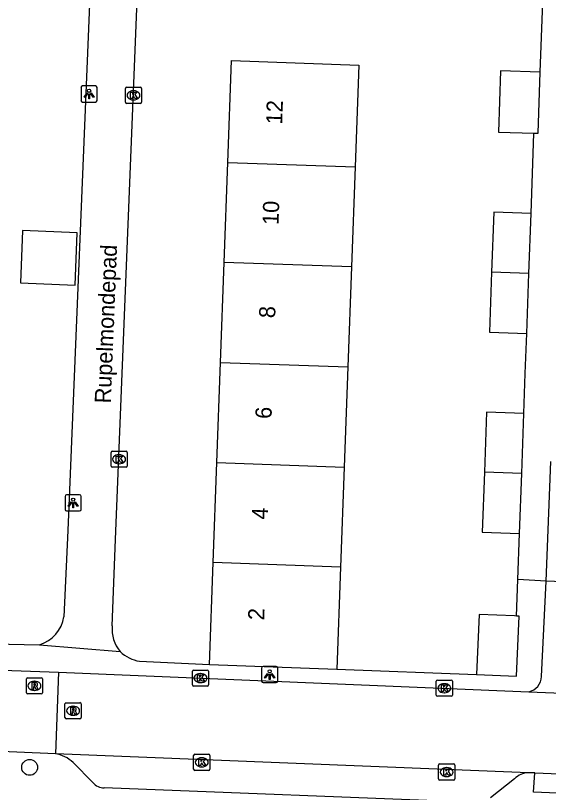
# Model space of a CAD drawing. Extents: x 160732 to 162105, y 387428 to 388479.
# Drawn here: x 161157.41 to 161190.39, y 387617.29 to 387665.32 of the extents above; entities that cross this region are included whole.
import ezdxf

# ---------------------------------------------------------------- set-up
doc = ezdxf.new("R2010")
doc.units = 0
for name, color, linetype in [('IMGEO_Boom', 7, 'Continuous'), ('IMGEO_Kolk', 7, 'Continuous'), ('IMGEO_Lichtpunt', 7, 'Continuous'), ('IMGEO_Muur', 7, 'Continuous'), ('IMGEO_Openbare_ruimte_label', 7, 'Continuous'), ('IMGEO_Pand', 7, 'Continuous'), ('IMGEO_Pand_nummerreeks', 7, 'Continuous'), ('IMGEO_Rijbaan_lokaal_open', 7, 'Continuous'), ('IMGEO_Rioolput', 7, 'Continuous'), ('IMGEO_Voetpad_open', 7, 'Continuous')]:
    doc.layers.add(name, color=color, linetype=linetype)

msp = doc.modelspace()

# ---------------------------------------------------------------- linework, layer by layer
at = {"layer": 'IMGEO_Boom'}
msp.add_circle((161158.278, 387618.84), 0.489, dxfattribs=at)
at = {"layer": 'IMGEO_Kolk'}
for p, q in [((161164.206, 387659.96), (161164.206, 387660.812)), ((161164.281, 387660.886), (161165.133, 387660.886)), ((161165.207, 387660.812), (161165.207, 387659.96)), ((161164.694, 387660.666), (161164.719, 387660.666)), ((161165.133, 387659.886), (161164.281, 387659.886)), ((161164.717, 387660.106), (161164.692, 387660.106)), ((161163.317, 387637.465), (161163.317, 387638.317)), ((161163.392, 387638.391), (161164.244, 387638.391)), ((161163.805, 387638.171), (161163.83, 387638.171)), ((161164.318, 387638.317), (161164.318, 387637.465)), ((161164.244, 387637.391), (161163.392, 387637.391)), ((161163.828, 387637.611), (161163.803, 387637.611)), ((161168.348, 387623.935), (161168.348, 387624.787)), ((161168.423, 387624.861), (161169.275, 387624.861)), ((161169.349, 387624.787), (161169.349, 387623.935)), ((161168.836, 387624.641), (161168.861, 387624.641)), ((161183.516, 387624.237), (161184.368, 387624.237)), ((161169.275, 387623.861), (161168.423, 387623.861)), ((161168.859, 387624.081), (161168.834, 387624.081)), ((161183.441, 387623.311), (161183.441, 387624.163)), ((161183.929, 387624.017), (161183.954, 387624.017)), ((161184.442, 387624.163), (161184.442, 387623.311)), ((161184.368, 387623.237), (161183.516, 387623.237)), ((161183.952, 387623.457), (161183.927, 387623.457)), ((161168.429, 387618.727), (161168.429, 387619.579)), ((161168.504, 387619.653), (161169.356, 387619.653)), ((161168.917, 387619.433), (161168.942, 387619.433)), ((161169.43, 387619.579), (161169.43, 387618.727)), ((161183.585, 387618.127), (161183.585, 387618.979)), ((161183.66, 387619.053), (161184.512, 387619.053)), ((161184.586, 387618.979), (161184.586, 387618.127)), ((161169.356, 387618.653), (161168.504, 387618.653)), ((161168.94, 387618.873), (161168.915, 387618.873)), ((161184.073, 387618.833), (161184.098, 387618.833)), ((161184.512, 387618.053), (161183.66, 387618.053)), ((161184.096, 387618.273), (161184.071, 387618.273))]:
    msp.add_line(p, q, dxfattribs=at)
for points in [[(161164.206, 387659.96), (161164.206, 387660.812)], [(161164.281, 387660.886), (161165.133, 387660.886)], [(161165.207, 387660.812), (161165.207, 387659.96)], [(161164.527, 387660.586), (161164.65, 387660.586), (161164.65, 387660.435), (161164.78, 387660.586), (161164.944, 387660.586), (161164.798, 387660.435), (161164.951, 387660.186), (161164.799, 387660.186), (161164.714, 387660.35), (161164.65, 387660.283), (161164.65, 387660.186), (161164.527, 387660.186), (161164.527, 387660.586)], [(161165.133, 387659.886), (161164.281, 387659.886)], [(161163.317, 387637.465), (161163.317, 387638.317)], [(161163.392, 387638.391), (161164.244, 387638.391)], [(161164.318, 387638.317), (161164.318, 387637.465)], [(161163.638, 387638.091), (161163.761, 387638.091), (161163.761, 387637.94), (161163.891, 387638.091), (161164.055, 387638.091), (161163.909, 387637.94), (161164.062, 387637.691), (161163.91, 387637.691), (161163.825, 387637.855), (161163.761, 387637.788), (161163.761, 387637.691), (161163.638, 387637.691), (161163.638, 387638.091)], [(161164.244, 387637.391), (161163.392, 387637.391)], [(161168.348, 387623.935), (161168.348, 387624.787)], [(161168.423, 387624.861), (161169.275, 387624.861)], [(161169.349, 387624.787), (161169.349, 387623.935)], [(161168.669, 387624.561), (161168.792, 387624.561), (161168.792, 387624.41), (161168.922, 387624.561), (161169.086, 387624.561), (161168.94, 387624.41), (161169.093, 387624.161), (161168.941, 387624.161), (161168.856, 387624.325), (161168.792, 387624.258), (161168.792, 387624.161), (161168.669, 387624.161), (161168.669, 387624.561)], [(161183.516, 387624.237), (161184.368, 387624.237)], [(161169.275, 387623.861), (161168.423, 387623.861)], [(161183.441, 387623.311), (161183.441, 387624.163)], [(161183.762, 387623.937), (161183.885, 387623.937), (161183.885, 387623.786), (161184.015, 387623.937), (161184.179, 387623.937), (161184.033, 387623.786), (161184.186, 387623.537), (161184.034, 387623.537), (161183.949, 387623.701), (161183.885, 387623.634), (161183.885, 387623.537), (161183.762, 387623.537), (161183.762, 387623.937)], [(161184.442, 387624.163), (161184.442, 387623.311)], [(161184.368, 387623.237), (161183.516, 387623.237)], [(161168.429, 387618.727), (161168.429, 387619.579)], [(161168.504, 387619.653), (161169.356, 387619.653)], [(161169.43, 387619.579), (161169.43, 387618.727)], [(161168.75, 387619.353), (161168.873, 387619.353), (161168.873, 387619.202), (161169.003, 387619.353), (161169.167, 387619.353), (161169.021, 387619.202), (161169.174, 387618.953), (161169.022, 387618.953), (161168.937, 387619.117), (161168.873, 387619.05), (161168.873, 387618.953), (161168.75, 387618.953), (161168.75, 387619.353)], [(161183.585, 387618.127), (161183.585, 387618.979)], [(161183.66, 387619.053), (161184.512, 387619.053)], [(161184.586, 387618.979), (161184.586, 387618.127)], [(161169.356, 387618.653), (161168.504, 387618.653)], [(161183.906, 387618.753), (161184.029, 387618.753), (161184.029, 387618.602), (161184.159, 387618.753), (161184.323, 387618.753), (161184.177, 387618.602), (161184.33, 387618.353), (161184.178, 387618.353), (161184.093, 387618.517), (161184.029, 387618.45), (161184.029, 387618.353), (161183.906, 387618.353), (161183.906, 387618.753)], [(161184.512, 387618.053), (161183.66, 387618.053)]]:
    msp.add_lwpolyline(points, dxfattribs=at)
for centre, start, end in [((161164.283, 387660.81), 91.552, 178.448), ((161164.283, 387660.81), 91.552, 178.448), ((161165.131, 387660.81), 1.552, 88.448), ((161165.131, 387660.81), 1.552, 88.448), ((161164.283, 387659.962), 181.552, 268.448), ((161164.283, 387659.962), 181.552, 268.448), ((161165.131, 387659.962), 271.552, 358.448), ((161165.131, 387659.962), 271.552, 358.448), ((161163.394, 387638.315), 91.552, 178.448), ((161163.394, 387638.315), 91.552, 178.448), ((161164.242, 387638.315), 1.552, 88.448), ((161164.242, 387638.315), 1.552, 88.448), ((161163.394, 387637.467), 181.552, 268.448), ((161163.394, 387637.467), 181.552, 268.448), ((161164.242, 387637.467), 271.552, 358.448), ((161164.242, 387637.467), 271.552, 358.448), ((161168.425, 387624.785), 91.552, 178.448), ((161168.425, 387624.785), 91.552, 178.448), ((161169.273, 387624.785), 1.552, 88.448), ((161169.273, 387624.785), 1.552, 88.448), ((161183.518, 387624.161), 91.552, 178.448), ((161183.518, 387624.161), 91.552, 178.448), ((161184.366, 387624.161), 1.552, 88.448), ((161184.366, 387624.161), 1.552, 88.448), ((161168.425, 387623.937), 181.552, 268.448), ((161168.425, 387623.937), 181.552, 268.448), ((161169.273, 387623.937), 271.552, 358.448), ((161169.273, 387623.937), 271.552, 358.448), ((161183.518, 387623.313), 181.552, 268.448), ((161183.518, 387623.313), 181.552, 268.448), ((161184.366, 387623.313), 271.552, 358.448), ((161184.366, 387623.313), 271.552, 358.448), ((161168.506, 387619.577), 91.552, 178.448), ((161168.506, 387619.577), 91.552, 178.448), ((161169.354, 387619.577), 1.552, 88.448), ((161169.354, 387619.577), 1.552, 88.448), ((161183.662, 387618.977), 91.552, 178.448), ((161183.662, 387618.977), 91.552, 178.448), ((161184.51, 387618.977), 1.552, 88.448), ((161184.51, 387618.977), 1.552, 88.448), ((161168.506, 387618.729), 181.552, 268.448), ((161168.506, 387618.729), 181.552, 268.448), ((161169.354, 387618.729), 271.552, 358.448), ((161169.354, 387618.729), 271.552, 358.448), ((161183.662, 387618.129), 181.552, 268.448), ((161183.662, 387618.129), 181.552, 268.448), ((161184.51, 387618.129), 271.552, 358.448), ((161184.51, 387618.129), 271.552, 358.448)]:
    msp.add_arc(centre, 0.0765, start, end, dxfattribs=at)
for centre, major_axis, ratio, start_param, end_param in [((161164.693, 387660.386), (-0.387, 0.002), 0.722429, 4.712389, 7.853982), ((161164.718, 387660.386), (-0.39, 0.002), 0.717154, 1.570796, 4.712389), ((161163.804, 387637.891), (-0.387, 0.002), 0.722429, 4.712389, 7.853982), ((161163.829, 387637.891), (-0.39, 0.002), 0.717154, 1.570796, 4.712389), ((161168.835, 387624.361), (-0.387, 0.002), 0.722429, 4.712389, 7.853982), ((161168.86, 387624.361), (-0.39, 0.002), 0.717154, 1.570796, 4.712389), ((161183.928, 387623.737), (-0.387, 0.002), 0.722429, 4.712389, 7.853982), ((161183.953, 387623.737), (-0.39, 0.002), 0.717154, 1.570796, 4.712389), ((161168.916, 387619.153), (-0.387, 0.002), 0.722429, 4.712389, 7.853982), ((161168.941, 387619.153), (-0.39, 0.002), 0.717154, 1.570796, 4.712389), ((161184.072, 387618.553), (-0.387, 0.002), 0.722429, 4.712389, 7.853982), ((161184.097, 387618.553), (-0.39, 0.002), 0.717154, 1.570796, 4.712389)]:
    msp.add_ellipse(centre, major_axis=major_axis, ratio=ratio, start_param=start_param, end_param=end_param, dxfattribs=at)
at = {"layer": 'IMGEO_Lichtpunt'}
for p, q in [((161161.459, 387660.871), (161161.459, 387660.064)), ((161161.459, 387660.871), (161161.459, 387660.064)), ((161162.361, 387660.966), (161161.553, 387660.966)), ((161162.361, 387660.966), (161161.553, 387660.966)), ((161162.455, 387660.064), (161162.455, 387660.871)), ((161162.455, 387660.064), (161162.455, 387660.871)), ((161161.553, 387659.97), (161162.361, 387659.97)), ((161161.553, 387659.97), (161162.361, 387659.97)), ((161160.473, 387635.596), (161160.473, 387634.789)), ((161160.473, 387635.596), (161160.473, 387634.789)), ((161161.375, 387635.691), (161160.567, 387635.691)), ((161161.375, 387635.691), (161160.567, 387635.691)), ((161161.469, 387634.789), (161161.469, 387635.596)), ((161161.469, 387634.789), (161161.469, 387635.596)), ((161160.567, 387634.695), (161161.375, 387634.695)), ((161160.567, 387634.695), (161161.375, 387634.695)), ((161172.635, 387624.983), (161172.635, 387624.176)), ((161172.635, 387624.983), (161172.635, 387624.176)), ((161173.537, 387625.078), (161172.729, 387625.078)), ((161173.537, 387625.078), (161172.729, 387625.078)), ((161173.631, 387624.176), (161173.631, 387624.983)), ((161173.631, 387624.176), (161173.631, 387624.983)), ((161172.729, 387624.082), (161173.537, 387624.082)), ((161172.729, 387624.082), (161173.537, 387624.082))]:
    msp.add_line(p, q, dxfattribs=at)
for points in [[(161161.833, 387660.535), (161161.872, 387660.507), (161161.684, 387660.245), (161161.646, 387660.272), (161161.833, 387660.535)], [(161161.935, 387660.487), (161161.982, 387660.487), (161161.982, 387660.165), (161161.935, 387660.165), (161161.935, 387660.487)], [(161162.045, 387660.507), (161162.083, 387660.534), (161162.27, 387660.272), (161162.231, 387660.244), (161162.045, 387660.507)], [(161160.847, 387635.26), (161160.886, 387635.232), (161160.698, 387634.97), (161160.66, 387634.997), (161160.847, 387635.26)], [(161161.059, 387635.232), (161161.097, 387635.259), (161161.284, 387634.997), (161161.245, 387634.969), (161161.059, 387635.232)], [(161160.949, 387635.212), (161160.996, 387635.212), (161160.996, 387634.89), (161160.949, 387634.89), (161160.949, 387635.212)], [(161173.009, 387624.647), (161173.048, 387624.619), (161172.86, 387624.357), (161172.822, 387624.384), (161173.009, 387624.647)], [(161173.111, 387624.599), (161173.158, 387624.599), (161173.158, 387624.277), (161173.111, 387624.277), (161173.111, 387624.599)], [(161173.221, 387624.619), (161173.259, 387624.646), (161173.446, 387624.384), (161173.407, 387624.356), (161173.221, 387624.619)]]:
    msp.add_lwpolyline(points, dxfattribs=at)
for centre in [(161161.958, 387660.669), (161160.972, 387635.394), (161173.134, 387624.781)]:
    msp.add_circle(centre, 0.0994, dxfattribs=at)
for centre, start, end in [((161161.553, 387660.871), 90, 180), ((161161.553, 387660.871), 90, 180), ((161162.361, 387660.871), 0, 90), ((161162.361, 387660.871), 0, 90), ((161161.553, 387660.064), 180, 270), ((161161.553, 387660.064), 180, 270), ((161162.361, 387660.064), 270, 0), ((161162.361, 387660.064), 270, 360), ((161160.567, 387635.596), 90, 180), ((161160.567, 387635.596), 90, 180), ((161161.375, 387635.596), 0, 90), ((161161.375, 387635.596), 0, 90), ((161160.567, 387634.789), 180, 270), ((161160.567, 387634.789), 180, 270), ((161161.375, 387634.789), 270, 0), ((161161.375, 387634.789), 270, 360), ((161172.729, 387624.983), 90, 180), ((161172.729, 387624.983), 90, 180), ((161173.537, 387624.983), 0, 90), ((161173.537, 387624.983), 0, 90), ((161172.729, 387624.176), 180, 270), ((161172.729, 387624.176), 180, 270), ((161173.537, 387624.176), 270, 0), ((161173.537, 387624.176), 270, 360)]:
    msp.add_arc(centre, 0.0946, start, end, dxfattribs=at)
at = {"layer": 'IMGEO_Muur'}
msp.add_lwpolyline([(161177.291, 387624.923), (161185.939, 387624.585)], dxfattribs=at)
at = {"layer": 'IMGEO_Pand'}
for points in [[(161170.536, 387656.245), (161170.765, 387662.548), (161178.645, 387662.262), (161178.416, 387655.959)], [(161189.863, 387661.822), (161187.416, 387661.896), (161187.301, 387658.116), (161189.489, 387658.05)], [(161189.489, 387658.05), (161189.591, 387658.047), (161189.749, 387658.042), (161189.863, 387661.822)], [(161170.312, 387650.062), (161170.536, 387656.245)], [(161170.536, 387656.245), (161178.416, 387655.959)], [(161178.416, 387655.959), (161178.192, 387649.776)], [(161189.309, 387653.088), (161187.003, 387653.172), (161186.869, 387649.461)], [(161189.175, 387649.377), (161189.309, 387653.088)], [(161161.221, 387651.895), (161157.839, 387652.027), (161157.713, 387648.787), (161161.095, 387648.656), (161161.221, 387651.895)], [(161170.088, 387643.88), (161170.312, 387650.062)], [(161178.192, 387649.776), (161170.312, 387650.062)], [(161178.192, 387649.776), (161177.968, 387643.594)], [(161186.869, 387649.461), (161186.735, 387645.75), (161189.041, 387645.666)], [(161189.175, 387649.377), (161186.869, 387649.461)], [(161189.041, 387645.666), (161189.175, 387649.377)], [(161169.864, 387637.697), (161170.088, 387643.88)], [(161170.088, 387643.88), (161177.968, 387643.594)], [(161177.968, 387643.594), (161177.744, 387637.411)], [(161188.861, 387640.723), (161186.555, 387640.807), (161186.421, 387637.096)], [(161188.727, 387637.012), (161188.861, 387640.723)], [(161169.64, 387631.514), (161169.864, 387637.697)], [(161169.864, 387637.697), (161177.744, 387637.411)], [(161190.239, 387630.36), (161190.532, 387637.753)], [(161177.744, 387637.411), (161177.52, 387631.228)], [(161186.421, 387637.096), (161186.287, 387633.385), (161188.593, 387633.302)], [(161188.727, 387637.012), (161186.421, 387637.096)], [(161188.593, 387633.302), (161188.727, 387637.012)], [(161169.411, 387625.209), (161169.64, 387631.514)], [(161177.52, 387631.228), (161169.64, 387631.514)], [(161177.52, 387631.228), (161177.291, 387624.923)], [(161193.889, 387630.215), (161190.239, 387630.36)], [(161188.408, 387628.199), (161188.289, 387628.204), (161186.093, 387628.295), (161185.939, 387624.585)], [(161185.939, 387624.585), (161188.413, 387624.483), (161188.567, 387628.193), (161188.408, 387628.199)], [(161169.411, 387625.209), (161177.291, 387624.923)]]:
    msp.add_lwpolyline(points, dxfattribs=at)
at = {"layer": 'IMGEO_Rijbaan_lokaal_open'}
for points in [[(161153.669, 387624.945), (161160.07, 387624.724)], [(161160.07, 387624.724), (161159.879, 387619.683)], [(161160.07, 387624.724), (161189.162, 387623.521)], [(161189.162, 387623.521), (161227.956, 387621.958)], [(161159.879, 387619.683), (161155.08, 387619.892)], [(161189.142, 387618.507), (161159.879, 387619.683)], [(161189.538, 387618.499), (161189.142, 387618.507)], [(161189.538, 387618.499), (161234.447, 387616.696)]]:
    msp.add_lwpolyline(points, dxfattribs=at)
at = {"layer": 'IMGEO_Rioolput'}
for p, q in [((161158.076, 387623.458), (161158.076, 387624.31)), ((161158.151, 387624.384), (161159.003, 387624.384)), ((161159.077, 387624.31), (161159.077, 387623.458)), ((161158.564, 387624.164), (161158.589, 387624.164)), ((161159.003, 387623.384), (161158.151, 387623.384)), ((161158.587, 387623.604), (161158.562, 387623.604)), ((161160.467, 387621.916), (161160.467, 387622.768)), ((161160.542, 387622.842), (161161.394, 387622.842)), ((161161.468, 387622.768), (161161.468, 387621.916)), ((161160.955, 387622.622), (161160.98, 387622.622)), ((161161.394, 387621.842), (161160.542, 387621.842)), ((161160.978, 387622.062), (161160.953, 387622.062))]:
    msp.add_line(p, q, dxfattribs=at)
for points in [[(161158.076, 387623.458), (161158.076, 387624.31)], [(161158.151, 387624.384), (161159.003, 387624.384)], [(161159.077, 387624.31), (161159.077, 387623.458)], [(161158.665, 387624.082), (161158.413, 387624.084), (161158.413, 387623.684)], [(161158.413, 387623.684), (161158.537, 387623.684), (161158.537, 387623.846), (161158.548, 387623.846)], [(161158.591, 387624.003), (161158.537, 387624.003), (161158.537, 387623.922)], [(161158.537, 387623.922), (161158.589, 387623.922)], [(161158.595, 387623.817), (161158.666, 387623.684), (161158.806, 387623.684), (161158.741, 387623.81)], [(161159.003, 387623.384), (161158.151, 387623.384)], [(161160.467, 387621.916), (161160.467, 387622.768)], [(161160.542, 387622.842), (161161.394, 387622.842)], [(161161.468, 387622.768), (161161.468, 387621.916)], [(161161.056, 387622.54), (161160.804, 387622.542), (161160.804, 387622.142)], [(161160.804, 387622.142), (161160.928, 387622.142), (161160.928, 387622.304), (161160.939, 387622.304)], [(161160.982, 387622.461), (161160.928, 387622.461), (161160.928, 387622.38)], [(161160.928, 387622.38), (161160.98, 387622.38)], [(161160.986, 387622.275), (161161.057, 387622.142), (161161.197, 387622.142), (161161.132, 387622.268)], [(161161.394, 387621.842), (161160.542, 387621.842)]]:
    msp.add_lwpolyline(points, dxfattribs=at)
for centre, radius, start, end in [((161158.153, 387624.308), 0.0765, 91.552, 178.448), ((161158.153, 387624.308), 0.0765, 91.552, 178.448), ((161159.001, 387624.308), 0.0765, 1.552, 88.448), ((161159.001, 387624.308), 0.0765, 1.552, 88.448), ((161158.547, 387623.793), 0.0533, 26.0293, 88.6989), ((161158.573, 387624.111), 0.19, 274.7715, 282.9687), ((161158.597, 387623.907), 0.0964, 77.0061, 93.1865), ((161158.611, 387623.964), 0.0378, 276.6634, 79.6772), ((161158.664, 387623.972), 0.109, 350.3612, 89.416), ((161158.662, 387623.972), 0.112, 277.5842, 350.9817), ((161158.646, 387623.757), 0.108, 29.5134, 73.7905), ((161158.153, 387623.46), 0.0765, 181.552, 268.448), ((161158.153, 387623.46), 0.0765, 181.552, 268.448), ((161159.001, 387623.46), 0.0765, 271.552, 358.448), ((161159.001, 387623.46), 0.0765, 271.552, 358.448), ((161160.544, 387622.766), 0.0765, 91.552, 178.448), ((161160.544, 387622.766), 0.0765, 91.552, 178.448), ((161161.392, 387622.766), 0.0765, 1.552, 88.448), ((161161.392, 387622.766), 0.0765, 1.552, 88.448), ((161160.938, 387622.251), 0.0533, 26.0293, 88.6989), ((161160.964, 387622.569), 0.19, 274.7715, 282.9687), ((161160.988, 387622.365), 0.0964, 77.0061, 93.1865), ((161161.002, 387622.422), 0.0378, 276.6634, 79.6772), ((161161.055, 387622.43), 0.109, 350.3612, 89.416), ((161161.053, 387622.43), 0.112, 277.5842, 350.9817), ((161161.037, 387622.215), 0.108, 29.5134, 73.7905), ((161160.544, 387621.918), 0.0765, 181.552, 268.448), ((161160.544, 387621.918), 0.0765, 181.552, 268.448), ((161161.392, 387621.918), 0.0765, 271.552, 358.448), ((161161.392, 387621.918), 0.0765, 271.552, 358.448)]:
    msp.add_arc(centre, radius, start, end, dxfattribs=at)
for centre, major_axis, ratio, start_param, end_param in [((161158.563, 387623.884), (-0.387, 0.002), 0.722429, 4.712389, 7.853982), ((161158.588, 387623.884), (-0.39, 0.002), 0.717154, 1.570796, 4.712389), ((161160.954, 387622.342), (-0.387, 0.002), 0.722429, 4.712389, 7.853982), ((161160.979, 387622.342), (-0.39, 0.002), 0.717154, 1.570796, 4.712389)]:
    msp.add_ellipse(centre, major_axis=major_axis, ratio=ratio, start_param=start_param, end_param=end_param, dxfattribs=at)
at = {"layer": 'IMGEO_Voetpad_open'}
for points in [[(161189.863, 387661.822), (161190.137, 387668.865)], [(161162.076, 387668.034), (161160.634, 387633.476), (161160.402, 387628.151)], [(161163.389, 387627.589), (161163.591, 387632.934), (161164.993, 387667.816)], [(161189.309, 387653.088), (161189.489, 387658.05)], [(161188.861, 387640.723), (161188.951, 387643.195), (161189.041, 387645.666)], [(161188.489, 387630.449), (161188.593, 387633.302)], [(161188.408, 387628.199), (161188.489, 387630.449)], [(161190.239, 387630.36), (161188.489, 387630.449)], [(161189.945, 387624.458), (161190.239, 387630.36)], [(161149.469, 387626.618), (161158.888, 387626.423)], [(161158.888, 387626.423), (161163.888, 387626.006)], [(161165.088, 387625.406), (161169.411, 387625.209)], [(161177.291, 387624.923), (161185.939, 387624.585)], [(161162.196, 387617.902), (161160.964, 387619.142)], [(161234.447, 387616.696), (161234.394, 387615.505), (161208.407, 387616.534), (161189.465, 387617.313), (161189.538, 387618.499)], [(161188.284, 387618.125), (161186.802, 387616.961)], [(161186.008, 387616.661), (161162.899, 387617.576)]]:
    msp.add_lwpolyline(points, dxfattribs=at)
for centre, radius, start, end in [((161158.263, 387628.498), 2.167, 286.7631, 350.79), ((161165.473, 387627.376), 2.095, 174.1548, 220.8374), ((161165.401, 387627.533), 2.15, 225.2544, 261.6155), ((161188.995, 387624.456), 0.95, 280.1183, 0.1144), ((161159.563, 387617.691), 2.017, 46.0092, 80.9875), ((161189.144, 387617.348), 1.159, 90.0963, 137.903), ((161162.896, 387618.491), 0.915, 220.0594, 270.1837)]:
    msp.add_arc(centre, radius, start, end, dxfattribs=at)

# ---------------------------------------------------------------- texts
at = {"layer": 'IMGEO_Openbare_ruimte_label'}
msp.add_text('Rupelmondepad', height=1, rotation=87.7071, dxfattribs=at).set_placement((161163.301, 387641.331))
at = {"layer": 'IMGEO_Pand_nummerreeks'}
for s, p in [('12', (161173.903, 387658.58)), ('10', (161173.679, 387652.363)), ('8', (161173.469, 387646.6)), ('6', (161173.242, 387640.373)), ('4', (161173.017, 387634.15)), ('2', (161172.791, 387627.924))]:
    msp.add_text(s, height=1, rotation=87.9232, dxfattribs=at).set_placement(p)

doc.saveas('drawing.dxf')
